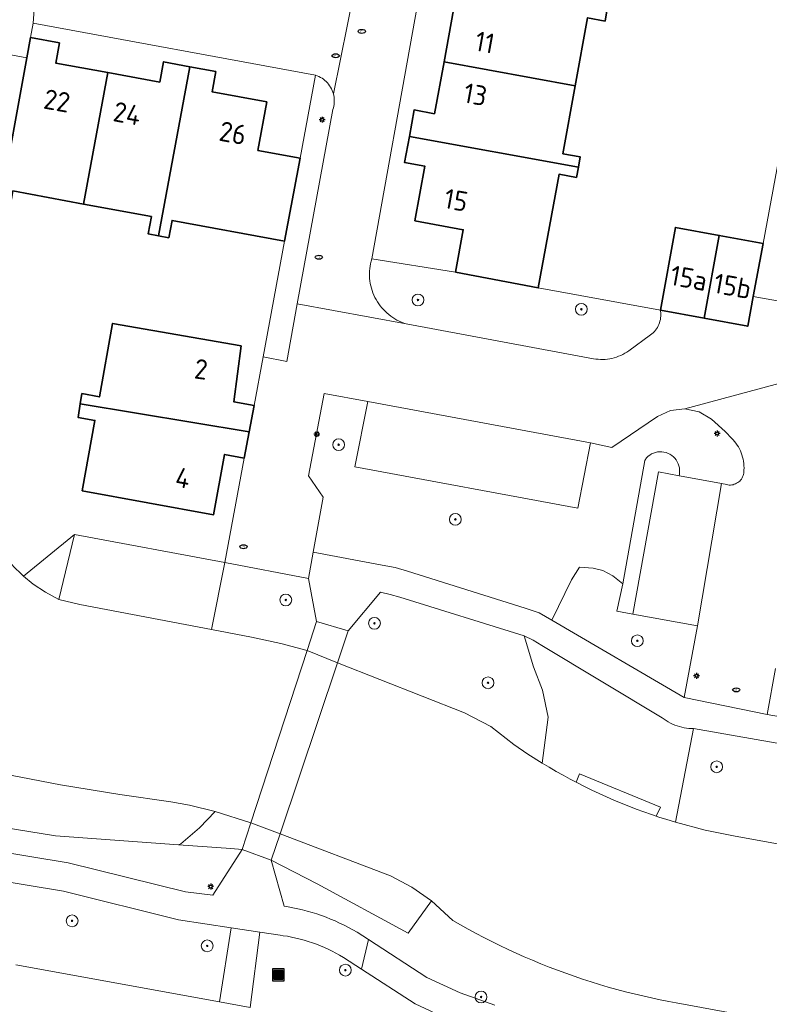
# Model space of a CAD drawing. Header units: metres. Extents: x 152610 to 160096, y 456114 to 462495.
# Tile 472 of 656: x 158021 to 158072, y 460118 to 460185. Entities that reach past the tile are written whole.
import ezdxf
from ezdxf.enums import TextEntityAlignment as Align

# ---------------------------------------------------------------- set-up
doc = ezdxf.new("R2010")
doc.units = ezdxf.units.M
doc.header["$LTSCALE"] = 0.5
doc.layers.get('0').update_dxf_attribs({"linetype": 'CONTINUOUS'})
for name, color, linetype, lineweight in [('B-PV-GK-BESCHOEIING-G', 251, 'GK-BESCHOEIING-SO', 18), ('B-PV-GR-BEPLANTING_CULTUUR_BODEMBEDEKKER-GV', 251, 'CONTINUOUS', 18), ('B-PV-GR-BEPLANTING_CULTUUR_BOSPLANTSOEN-GV', 251, 'CONTINUOUS', 18), ('B-PV-GR-BEPLANTING_CULTUUR_HEESTERS-GV', 251, 'CONTINUOUS', 18), ('B-PV-GR-BEPLANTING_CULTUUR_ROOS-GV', 251, 'CONTINUOUS', 18), ('B-PV-GR-BOOM-S', 251, 'CONTINUOUS', 25), ('B-PV-GW-TALUD_KRUIN-G', 251, 'CONTINUOUS', 18), ('B-PV-IE-MEUBILAIR-S', 251, 'CONTINUOUS', 25), ('B-PV-IE-MEUBILAIR_WEGMEUBILAIR_AFVALBAK-S', 251, 'CONTINUOUS', 25), ('B-PV-KW-KUNSTWERK_DEK-GV', 251, 'CONTINUOUS', 18), ('B-PV-OG-BEBOUWING-GV', 6, 'CONTINUOUS', 35), ('B-PV-OG-BEBOUWING-T18', 1, 'CONTINUOUS', 18), ('B-PV-OG-TERREIN_BEGROEID-GV', 251, 'CONTINUOUS', 18), ('B-PV-OG-WATER_SLOOT-GV', 251, 'CONTINUOUS', 18), ('B-PV-VH-GESLOTENVERHARDING_ASFALT-GV', 251, 'CONTINUOUS', 18), ('B-PV-VH-OPENVERHARDING_BETONSTRAATSTEEN-GV', 251, 'CONTINUOUS', 18), ('B-PV-VH-OPENVERHARDING_TEGEL-GV', 251, 'CONTINUOUS', 18)]:
    doc.layers.add(name, color=color, linetype=linetype, lineweight=lineweight)
doc.styles.add('NLCS-ISO', font='NLCS-ISO.ttf')
doc.styles.add('NLCS-ISO-M750-T18', font='NLCS-ISO.ttf', dxfattribs={"height": 1.35})
doc.linetypes.add('GK-BESCHOEIING-SO', pattern='A,18,-3,[1,NLCS.SHX,S=0.6,R=0,X=0,Y=0],-3', length=24)

# ---------------------------------------------------------------- blocks, each defined once
blk = doc.blocks.new('SIE-WEG_AFVALBAK-SO')
h = blk.add_hatch(color=256)
h.dxf.hatch_style = 1
h.paths.add_polyline_path([(-1.5, -1.5), (1.5, -1.5), (1.5, 1.5), (-1.5, 1.5)])
for points in [[(-2, -2), (2, -2), (2, 2), (-2, 2)], [(-1.5, -1.5), (1.5, -1.5), (1.5, 1.5), (-1.5, 1.5)]]:
    blk.add_lwpolyline(points, close=True)
blk = doc.blocks.new('SIE-MEUBILAIR_PAAL_LICHTMAST-SO')
for points in [[(-0.62, 0), (-1, 0)], [(-0.71, 0.71), (-0.44, 0.44)], [(0, 1), (0, 0.62)], [(0.44, 0.44), (0.71, 0.71)], [(1, 0), (0.62, 0)], [(-0.71, -0.71), (-0.44, -0.44)], [(0, -0.62), (0, -1)], [(0.44, -0.44), (0.71, -0.71)]]:
    blk.add_lwpolyline(points)
blk.add_circle((0, 0), 0.5)
blk = doc.blocks.new('SIE-MEUBILAIR_PUT_RIOOLPUT-SO')
blk.add_ellipse((0, 0), major_axis=(1.25, 0), ratio=0.54)
at = {"style": 'NLCS-ISO'}
blk.add_text('ri', height=0.75, dxfattribs=at).set_placement((-0.04, 0.07), align=Align.MIDDLE_CENTER)
blk = doc.blocks.new('SGR-BOOM_GBKN-SO')
at = {"linetype": 'ByBlock', "lineweight": 18}
h = blk.add_hatch(color=0, dxfattribs=at)
h.dxf.hatch_style = 1
edge = h.paths.add_edge_path()
edge.add_arc((0, 0), 0.25, 0, 360)
at = {"color": 0, "linetype": 'ByBlock', "lineweight": 18}
for radius in [2, 0.25]:
    blk.add_circle((0, 0), radius, dxfattribs=at)
at = {"color": 0, "linetype": 'ByBlock', "lineweight": 18, "style": 'NLCS-ISO'}
blk.add_attdef('SOORT', (2.5, 0), '', height=1.5, dxfattribs=at)

msp = doc.modelspace()

# ---------------------------------------------------------------- linework, layer by layer
at = {"layer": 'B-PV-GK-BESCHOEIING-G', "flags": 128}
for points in [[(157956.31, 460143.47), (157960.612, 460148.338), (157963.615, 460152.036), (157963.502, 460153), (157963.457, 460153.969), (157963.456, 460154.106), (157963.46, 460154.437), (157963.472, 460154.768), (157963.492, 460155.098), (157963.52, 460155.428), (157963.556, 460155.757), (157963.599, 460156.085), (157963.651, 460156.412), (157963.711, 460156.737), (157963.778, 460157.061), (157963.853, 460157.383), (157963.936, 460157.704), (157964.027, 460158.022), (157964.125, 460158.338), (157964.231, 460158.651), (157964.345, 460158.962), (157964.466, 460159.27), (157964.594, 460159.575), (157964.73, 460159.877), (157964.873, 460160.175), (157965.023, 460160.47), (157965.181, 460160.761), (157965.345, 460161.049), (157965.516, 460161.332), (157966.601, 460162.841), (157967.881, 460164.189), (157968.015, 460164.317), (157968.194, 460164.48), (157968.379, 460164.636), (157968.569, 460164.786), (157968.764, 460164.93), (157968.964, 460165.067), (157969.168, 460165.198), (157969.376, 460165.322), (157969.588, 460165.439), (157969.804, 460165.549), (157970.023, 460165.651), (157970.246, 460165.747), (157970.471, 460165.835), (157970.7, 460165.915), (157970.931, 460165.988), (157971.164, 460166.053), (157971.399, 460166.111), (157971.636, 460166.16), (157971.875, 460166.202), (157972.115, 460166.236), (157972.355, 460166.262), (157972.597, 460166.28), (157972.839, 460166.29), (158000, 460161.02), (158010.458, 460158.985), (158010.701, 460158.89), (158010.957, 460158.781), (158011.211, 460158.665), (158011.46, 460158.541), (158011.707, 460158.411), (158011.949, 460158.273), (158012.188, 460158.129), (158012.422, 460157.978), (158012.651, 460157.82), (158012.877, 460157.655), (158013.097, 460157.485), (158013.312, 460157.308), (158013.522, 460157.124), (158013.727, 460156.935), (158013.926, 460156.74), (158014.12, 460156.54), (158014.308, 460156.334), (158014.489, 460156.122), (158014.665, 460155.906), (158016.27, 460154.004), (158016.482, 460153.609), (158016.7, 460153.218), (158016.926, 460152.831), (158017.158, 460152.447), (158017.398, 460152.069), (158017.644, 460151.694), (158017.896, 460151.324), (158018.155, 460150.958), (158018.421, 460150.597), (158018.693, 460150.241), (158018.971, 460149.89), (158019.256, 460149.544), (158019.547, 460149.203), (158019.844, 460148.867), (158020.146, 460148.537), (158020.455, 460148.212), (158020.769, 460147.892), (158021.089, 460147.579), (158021.33, 460147.35), (158021.991, 460146.802), (158022.821, 460146.259), (158023.738, 460145.778), (158025.153, 460145.427), (158034.103, 460143.735), (158036.824, 460143.22), (158038.815, 460142.774), (158040.593, 460142.296), (158042.652, 460141.465), (158051.293, 460138.066), (158053.071, 460137.144), (158054.655, 460135.92), (158055.607, 460135.273), (158056.578, 460134.655), (158057.047, 460134.372), (158057.519, 460134.096), (158057.996, 460133.826), (158058.477, 460133.564), (158058.961, 460133.309), (158059.449, 460133.061), (158059.941, 460132.82), (158060.436, 460132.586), (158060.935, 460132.359), (158061.436, 460132.14), (158061.941, 460131.928), (158062.449, 460131.724), (158062.96, 460131.527), (158063.474, 460131.337), (158063.99, 460131.155), (158064.509, 460130.981), (158065.031, 460130.814), (158065.555, 460130.655), (158065.622, 460130.635), (158067.638, 460130.104), (158069.681, 460129.686), (158089.666, 460126.076), (158111.213, 460122.626), (158119.086, 460121.465), (158122.324, 460121.402), (158124.574, 460120.987), (158125.431, 460120.67), (158126.178, 460120.556), (158126.847, 460120.581), (158127.515, 460120.613), (158128.184, 460120.653), (158128.851, 460120.702), (158129.518, 460120.758), (158130.185, 460120.823), (158130.85, 460120.895), (158131.515, 460120.975), (158132.178, 460121.064), (158132.841, 460121.16), (158133.502, 460121.264), (158134.162, 460121.376), (158134.821, 460121.496), (158135.478, 460121.624), (158136.134, 460121.759), (158136.787, 460121.902), (158137.44, 460122.054), (158138.09, 460122.213), (158138.738, 460122.379), (158139.385, 460122.554), (158140.029, 460122.736), (158140.671, 460122.926), (158141.31, 460123.123), (158141.948, 460123.329), (158142.582, 460123.541), (158142.785, 460123.611), (158142.787, 460123.612), (158143.391, 460123.853), (158143.998, 460124.086), (158144.607, 460124.312), (158145.22, 460124.53), (158145.835, 460124.741), (158146.452, 460124.944), (158147.072, 460125.14), (158147.695, 460125.328), (158148.319, 460125.508), (158148.946, 460125.681), (158149.575, 460125.846), (158150.206, 460126.003), (158150.838, 460126.152), (158151.473, 460126.294), (158152.109, 460126.428), (158152.747, 460126.554), (158153.386, 460126.672), (158154.027, 460126.782), (158154.669, 460126.884), (158155.312, 460126.978), (158155.957, 460127.065), (158156.602, 460127.143), (158157.249, 460127.214), (158157.896, 460127.277), (158158.544, 460127.331), (158159.192, 460127.378), (158159.841, 460127.417), (158160.49, 460127.447), (158161.14, 460127.47), (158161.79, 460127.485), (158162.44, 460127.491), (158163.09, 460127.49), (158163.74, 460127.481), (158164.39, 460127.464), (158165.04, 460127.438), (158165.689, 460127.405), (158166.338, 460127.364), (158166.986, 460127.315), (158167.634, 460127.257), (158168.281, 460127.192), (158168.927, 460127.119), (158169.572, 460127.038), (158170.216, 460126.949), (158177.351, 460126.15), (158183.588, 460124.987), (158188.459, 460124.2), (158191.826, 460123.826), (158192.073, 460123.829), (158192.32, 460123.841), (158192.566, 460123.86), (158192.811, 460123.887), (158193.056, 460123.923), (158193.299, 460123.966), (158193.54, 460124.017), (158193.78, 460124.075), (158194.018, 460124.142), (158194.253, 460124.216), (158194.486, 460124.298), (158194.717, 460124.387), (158194.944, 460124.484), (158195.168, 460124.588), (158195.388, 460124.699), (158195.605, 460124.817), (158195.818, 460124.942), (158196.026, 460125.075), (158196.231, 460125.213), (158196.43, 460125.359), (158196.625, 460125.51), (158196.815, 460125.668), (158197, 460125.832), (158197.179, 460126.002), (158197.352, 460126.178), (158197.52, 460126.359), (158197.682, 460126.545), (158197.838, 460126.737), (158197.987, 460126.933), (158198.13, 460127.135), (158198.267, 460127.341), (158198.397, 460127.551), (158198.519, 460127.765), (158198.635, 460127.983), (158198.744, 460128.205), (158198.845, 460128.43), (158198.939, 460128.658), (158199.026, 460128.889), (158199.105, 460129.123), (158199.177, 460129.36), (158199.24, 460129.598), (158199.296, 460129.839), (158199.341, 460130.061), (158200.723, 460144.002), (158204.198, 460156.562), (158204.33, 460157.332), (158204.453, 460158.103), (158204.569, 460158.875), (158204.677, 460159.648), (158204.777, 460160.423), (158204.87, 460161.198), (158204.954, 460161.974), (158205.03, 460162.752), (158205.098, 460163.529), (158205.158, 460164.308), (158205.211, 460165.087), (158205.255, 460165.867), (158205.291, 460166.647), (158205.32, 460167.427), (158205.34, 460168.208), (158205.352, 460168.989), (158205.357, 460169.769), (158205.353, 460170.55), (158205.348, 460170.943), (158205.284, 460171.173), (158205.138, 460171.715), (158204.999, 460172.259), (158204.869, 460172.806), (158204.746, 460173.354), (158204.631, 460173.903), (158204.524, 460174.455), (158204.425, 460175.008), (158204.334, 460175.562), (158204.251, 460176.117), (158204.175, 460176.674), (158204.108, 460177.231), (158204.048, 460177.79), (158203.996, 460178.349), (158203.953, 460178.909), (158203.917, 460179.469), (158203.889, 460180.03), (158203.87, 460180.591), (158203.858, 460181.153), (158203.854, 460181.714), (158203.859, 460182.276), (158203.871, 460182.837), (158203.891, 460183.399), (158203.92, 460183.96), (158203.956, 460184.52), (158204.833, 460193.519), (158205.308, 460195.076), (158205.948, 460196.572), (158206.187, 460197.007), (158206.419, 460197.446), (158206.644, 460197.889), (158206.862, 460198.335), (158207.072, 460198.784), (158207.276, 460199.237), (158207.472, 460199.694), (158207.66, 460200.153), (158207.841, 460200.615), (158208.015, 460201.08), (158208.181, 460201.548), (158208.34, 460202.019), (158208.491, 460202.492), (158208.634, 460202.967), (158208.77, 460203.445), (158208.898, 460203.924), (158209.018, 460204.406), (158209.13, 460204.89), (158209.141, 460204.937), (158209.578, 460206.934), (158209.985, 460210.032), (158210.268, 460212.187), (158211.588, 460221.44), (158212.134, 460226.582), (158212.272, 460227.871), (158212.809, 460232.887), (158213.013, 460234.635), (158213.464, 460238.504), (158213.893, 460242.72), (158214.056, 460245.821), (158213.994, 460248.509), (158213.96, 460249.97), (158213.838, 460250.184), (158213.838, 460250.189), (158213.802, 460250.741), (158213.774, 460251.294), (158213.754, 460251.846), (158213.742, 460252.399), (158213.738, 460252.953), (158213.742, 460253.506), (158213.755, 460254.059), (158213.775, 460254.612), (158213.803, 460255.164), (158213.839, 460255.716), (158213.883, 460256.267), (158213.935, 460256.818), (158213.995, 460257.368), (158214.063, 460257.917), (158214.139, 460258.465), (158214.223, 460259.012), (158214.314, 460259.557), (158214.414, 460260.101), (158214.521, 460260.644), (158214.637, 460261.185), (158214.76, 460261.724), (158214.891, 460262.262), (158215.029, 460262.797), (158215.176, 460263.331), (158215.33, 460263.862), (158215.491, 460264.391), (158215.661, 460264.918), (158215.838, 460265.442), (158216.022, 460265.963), (158216.214, 460266.482), (158216.414, 460266.998), (158216.621, 460267.511), (158216.835, 460268.021), (158217.202, 460268.849), (158217.588, 460269.669), (158217.817, 460270.214), (158218.039, 460270.763), (158218.253, 460271.314), (158218.46, 460271.868), (158218.659, 460272.425), (158218.851, 460272.984), (158219.035, 460273.546), (158219.211, 460274.111), (158219.38, 460274.678), (158219.541, 460275.247), (158219.695, 460275.818), (158219.84, 460276.391), (158219.978, 460276.966), (158220.109, 460277.543), (158220.231, 460278.122), (158220.345, 460278.702), (158220.452, 460279.284), (158220.485, 460279.473), (158221.435, 460285.568), (158224.841, 460307.419), (158225.194, 460309.681), (158225.279, 460310.693), (158225.325, 460311.707), (158225.276, 460320.664), (158225.41, 460322.897), (158225.661, 460325.812), (158225.968, 460327.415), (158226.674, 460329.095), (158227.424, 460330.391), (158227.535, 460330.484), (158227.762, 460330.664), (158227.993, 460330.838), (158228.23, 460331.006), (158228.471, 460331.167), (158228.716, 460331.321), (158228.966, 460331.469), (158229.219, 460331.609), (158229.224, 460331.61), (158229.445, 460331.655), (158229.668, 460331.691), (158229.892, 460331.72), (158230.117, 460331.741), (158230.343, 460331.754), (158230.569, 460331.759), (158230.794, 460331.756), (158231.02, 460331.745), (158231.245, 460331.726), (158231.47, 460331.699), (158231.693, 460331.664), (158231.915, 460331.621), (158232.135, 460331.57), (158232.353, 460331.512), (158232.466, 460331.478), (158232.681, 460331.408), (158232.893, 460331.33), (158233.102, 460331.245), (158233.307, 460331.153), (158233.51, 460331.053), (158233.709, 460330.946), (158233.903, 460330.832), (158234.094, 460330.711), (158234.28, 460330.584), (158234.462, 460330.45), (158234.639, 460330.31), (158234.81, 460330.163), (158234.977, 460330.011), (158235.138, 460329.853), (158235.293, 460329.689), (158235.442, 460329.519), (158235.585, 460329.345), (158235.722, 460329.166), (158235.853, 460328.982), (158235.977, 460328.793), (158236.094, 460328.6), (158236.204, 460328.403), (158236.214, 460328.364), (158236.286, 460328.061), (158236.35, 460327.757), (158236.406, 460327.452), (158236.454, 460327.145), (158236.494, 460326.837), (158236.527, 460326.528), (158236.551, 460326.218), (158236.568, 460325.908), (158236.576, 460325.597), (158236.576, 460325.286), (158236.569, 460324.976), (158236.553, 460324.665), (158236.53, 460324.356), (158236.498, 460324.046), (158236.459, 460323.738), (158236.411, 460323.431), (158236.356, 460323.125), (158236.293, 460322.821), (158236.222, 460322.519), (158236.143, 460322.218), (158236.057, 460321.92), (158235.963, 460321.624), (158235.861, 460321.33), (158228.097, 460281.858), (158227.972, 460281.121), (158227.839, 460280.382), (158227.698, 460279.644), (158227.549, 460278.907), (158227.392, 460278.172), (158227.227, 460277.439), (158227.055, 460276.707), (158226.875, 460275.978), (158226.687, 460275.25), (158226.491, 460274.525), (158226.287, 460273.801), (158226.076, 460273.08), (158225.857, 460272.361), (158225.631, 460271.644), (158225.397, 460270.93), (158225.155, 460270.219), (158224.906, 460269.51), (158224.649, 460268.804), (158224.385, 460268.1), (158224.125, 460267.639), (158223.872, 460267.175), (158223.625, 460266.706), (158223.386, 460266.234), (158223.154, 460265.759), (158222.93, 460265.28), (158222.712, 460264.797), (158222.502, 460264.312), (158222.299, 460263.823), (158222.104, 460263.331), (158221.916, 460262.837), (158221.736, 460262.339), (158221.563, 460261.839), (158221.398, 460261.336), (158221.24, 460260.831), (158221.202, 460260.705), (158221.074, 460260.271), (158220.954, 460259.835), (158220.842, 460259.397), (158220.738, 460258.957), (158220.641, 460258.516), (158220.552, 460258.072), (158220.471, 460257.627), (158220.398, 460257.181), (158220.333, 460256.734), (158220.276, 460256.285), (158220.226, 460255.836), (158220.185, 460255.386), (158220.152, 460254.935), (158220.126, 460254.483), (158220.109, 460254.031), (158220.099, 460253.579), (158220.098, 460253.127), (158220.105, 460252.675), (158220.119, 460252.223), (158220.142, 460251.771), (158220.172, 460251.32), (158220.211, 460250.87), (158220.257, 460250.42), (158220.312, 460249.971), (158220.312, 460249.97)], [(157961.52, 460139.21), (157965.028, 460142.561), (157968.291, 460145.805), (157971.763, 460143.315), (157986.853, 460140.352), (157999.997, 460137.771), (158000, 460137.77), (158011.756, 460135.501), (158023.839, 460133.168), (158027.883, 460132.513), (158031.337, 460132.028), (158032.602, 460131.801), (158034.343, 460131.365), (158036.781, 460130.595), (158038.761, 460129.859), (158046.256, 460126.997), (158047.725, 460126.234), (158049.046, 460125.307), (158050.491, 460123.972), (158051.016, 460123.669), (158051.546, 460123.373), (158052.079, 460123.083), (158052.616, 460122.801), (158053.157, 460122.526), (158053.701, 460122.258), (158054.249, 460121.998), (158054.8, 460121.744), (158055.354, 460121.498), (158055.912, 460121.259), (158056.473, 460121.028), (158057.036, 460120.804), (158057.603, 460120.587), (158058.172, 460120.378), (158058.745, 460120.176), (158059.319, 460119.982), (158059.897, 460119.796), (158060.476, 460119.617), (158061.058, 460119.446), (158061.642, 460119.283), (158062.229, 460119.127), (158062.817, 460118.979), (158063.407, 460118.839), (158063.999, 460118.706), (158064.593, 460118.582), (158065.188, 460118.465), (158065.668, 460118.377), (158113.224, 460109.618), (158115.239, 460109.322), (158116.903, 460109.198), (158118.53, 460108.973), (158119.994, 460108.82), (158121.052, 460108.772), (158122.11, 460108.739), (158124.06, 460108.72), (158126.009, 460108.754), (158131.302, 460108.862), (158135.257, 460109.74), (158145.189, 460111.709), (158145.898, 460111.963), (158146.612, 460112.203), (158147.33, 460112.427), (158148.054, 460112.635), (158148.782, 460112.829), (158149.513, 460113.007), (158150.248, 460113.169), (158150.987, 460113.315), (158151.728, 460113.446), (158152.473, 460113.561), (158153.219, 460113.66), (158153.967, 460113.744), (158154.717, 460113.811), (158155.468, 460113.863), (158156.22, 460113.898), (158156.973, 460113.918), (158157.726, 460113.921), (158158.479, 460113.909), (158159.231, 460113.88), (158159.983, 460113.836), (158160.733, 460113.775), (158161.482, 460113.699), (158162.23, 460113.607), (158162.975, 460113.499), (158163.718, 460113.375), (158164.284, 460113.269), (158164.849, 460113.068), (158165.419, 460112.883), (158165.994, 460112.712), (158166.573, 460112.557), (158167.156, 460112.418), (158167.743, 460112.294), (158168.333, 460112.186), (158168.925, 460112.094), (158169.52, 460112.017), (158170.117, 460111.956), (158170.715, 460111.912), (158171.314, 460111.883), (158171.913, 460111.87), (158172.513, 460111.873), (158173.112, 460111.893), (158173.711, 460111.928), (158174.308, 460111.979), (158174.904, 460112.046), (158175.498, 460112.129), (158176.089, 460112.228), (158176.678, 460112.343), (158177.263, 460112.473), (158177.541, 460112.54), (158178.022, 460112.608), (158178.506, 460112.66), (158178.99, 460112.696), (158179.476, 460112.716), (158179.962, 460112.72), (158180.448, 460112.708), (158180.934, 460112.68), (158181.418, 460112.636), (158181.901, 460112.577), (158182.381, 460112.501), (158182.858, 460112.41), (158183.333, 460112.303), (158183.803, 460112.18), (158184.269, 460112.042), (158184.731, 460111.889), (158185.187, 460111.72), (158185.637, 460111.537), (158186.081, 460111.339), (158186.519, 460111.126), (158186.554, 460111.109), (158187.92, 460109.757), (158188.041, 460109.546), (158188.176, 460109.345), (158188.323, 460109.152), (158188.483, 460108.97), (158188.654, 460108.798), (158188.836, 460108.639), (158189.029, 460108.491), (158189.231, 460108.357), (158189.441, 460108.236), (158189.658, 460108.129), (158189.883, 460108.037), (158190.113, 460107.96), (158190.347, 460107.898), (158190.585, 460107.852), (158190.826, 460107.822), (158191.062, 460107.808), (158191.481, 460108.015), (158191.906, 460108.208), (158192.338, 460108.386), (158192.775, 460108.55), (158193.218, 460108.698), (158193.666, 460108.831), (158194.118, 460108.949), (158194.574, 460109.051), (158195.033, 460109.138), (158195.494, 460109.208), (158195.958, 460109.263), (158196.424, 460109.302), (158196.89, 460109.325), (158197.357, 460109.332), (158197.778, 460109.325), (158214.282, 460105.987), (158219.453, 460104.491), (158221.746, 460103.693), (158224.03, 460102.649), (158224.579, 460102.405), (158225.296, 460102.079), (158226.01, 460101.746), (158226.72, 460101.405), (158227.427, 460101.057), (158228.13, 460100.702), (158228.829, 460100.34), (158229.525, 460099.971), (158230.217, 460099.595), (158230.905, 460099.212), (158231.589, 460098.822), (158232.269, 460098.425), (158232.945, 460098.021), (158233.617, 460097.61), (158234.284, 460097.192), (158234.948, 460096.768), (158235.607, 460096.337), (158236.262, 460095.899), (158236.912, 460095.455), (158237.557, 460095.004), (158238.198, 460094.546), (158238.835, 460094.082), (158239.466, 460093.612), (158240.093, 460093.135), (158240.715, 460092.652), (158241.25, 460092.32), (158241.789, 460091.994), (158242.332, 460091.675), (158242.879, 460091.364), (158243.429, 460091.059), (158243.984, 460090.761), (158244.543, 460090.471), (158245.105, 460090.187), (158245.67, 460089.911), (158246.24, 460089.641), (158246.812, 460089.38), (158247.388, 460089.125), (158247.967, 460088.878), (158248.549, 460088.638), (158249.134, 460088.405), (158249.722, 460088.18), (158250.313, 460087.963), (158250.906, 460087.753), (158251.502, 460087.55), (158252.101, 460087.355), (158252.702, 460087.168), (158253.306, 460086.989), (158253.911, 460086.817), (158254.519, 460086.652), (158255.129, 460086.496), (158255.741, 460086.347), (158256.354, 460086.206), (158256.969, 460086.073), (158257.586, 460085.948), (158258.205, 460085.831), (158258.825, 460085.721), (158259.446, 460085.619), (158260.069, 460085.525), (158260.693, 460085.44), (158261.317, 460085.362), (158261.943, 460085.292), (158262.345, 460085.251), (158327.863, 460073.183), (158328.245, 460073.14), (158328.628, 460073.105), (158329.012, 460073.078), (158329.396, 460073.059), (158329.781, 460073.048), (158330.166, 460073.045), (158330.55, 460073.05), (158330.935, 460073.062), (158331.319, 460073.083), (158331.703, 460073.112), (158332.086, 460073.149), (158332.468, 460073.194), (158332.849, 460073.247), (158333.229, 460073.307), (158333.607, 460073.376), (158333.984, 460073.452), (158334.36, 460073.537), (158334.733, 460073.629), (158334.951, 460073.686), (158337.163, 460074.18), (158339.409, 460074.484), (158341.121, 460074.548), (158346.459, 460074.384), (158348.732, 460074.119), (158398.305, 460065.621)]]:
    msp.add_lwpolyline(points, dxfattribs=at)
at = {"layer": 'B-PV-GR-BEPLANTING_CULTUUR_BODEMBEDEKKER-GV', "flags": 128}
msp.add_lwpolyline([(158041.177, 460181.378), (158041.17, 460181.38), (158040.126, 460175.748), (158039.067, 460170.112), (158037.606, 460162.25), (158039.21, 460161.94), (158039.927, 460165.847), (158042.35, 460179.045), (158042.385, 460179.161), (158042.412, 460179.279), (158042.432, 460179.398), (158042.443, 460179.519), (158042.447, 460179.64), (158042.442, 460179.761), (158042.43, 460179.881), (158042.41, 460180.001), (158042.382, 460180.119), (158042.346, 460180.234), (158042.302, 460180.347), (158042.251, 460180.457), (158042.194, 460180.563), (158042.129, 460180.666), (158042.057, 460180.763), (158041.979, 460180.856), (158041.896, 460180.944), (158041.806, 460181.025), (158041.712, 460181.101), (158041.613, 460181.17), (158041.509, 460181.233), (158041.402, 460181.289), (158041.291, 460181.337)], close=True, dxfattribs=at)
at = {"layer": 'B-PV-GR-BEPLANTING_CULTUUR_BOSPLANTSOEN-GV', "flags": 128}
for points in [[(158023.738, 460145.778), (158024.8, 460150.19), (158021.33, 460147.35), (158021.991, 460146.802), (158022.821, 460146.259)], [(158035.01, 460148.29), (158024.8, 460150.19), (158023.738, 460145.778), (158025.153, 460145.427), (158034.103, 460143.735)], [(158040.69, 460147.19), (158035.01, 460148.29), (158034.103, 460143.735), (158036.824, 460143.22), (158038.815, 460142.774), (158040.593, 460142.296), (158042.652, 460141.465), (158043.384, 460143.647), (158041.241, 460144.28)], [(158060.038, 460147.899), (158059.101, 460147.961), (158058.572, 460147.111), (158057.226, 460144.362), (158066.23, 460139.12), (158067.12, 460143.97), (158062.73, 460144.78), (158061.642, 460144.981), (158062.042, 460146.834), (158061.383, 460147.371), (158060.694, 460147.743)], [(158046.245, 460146.114), (158045.58, 460146.258), (158043.384, 460143.647), (158042.652, 460141.465), (158051.293, 460138.066), (158053.071, 460137.144), (158054.655, 460135.92), (158055.607, 460135.273), (158056.578, 460134.655), (158056.968, 460137.773), (158056.595, 460139.61), (158055.97, 460141.187), (158055.353, 460143.3), (158046.9, 460145.93)], [(158089.561, 460133.018), (158066.854, 460137.004), (158065.622, 460130.635), (158067.638, 460130.104), (158069.681, 460129.686), (158089.666, 460126.076), (158090.475, 460132.75), (158090.029, 460132.922)], [(158023.839, 460133.168), (158011.756, 460135.501), (158011.685, 460134.133), (158012.328, 460132.597), (158013.572, 460131.328), (158023.504, 460129.717), (158031.852, 460129.104), (158032.023, 460129.165), (158033.284, 460130.25), (158034.343, 460131.365), (158032.602, 460131.801), (158031.337, 460132.028), (158027.883, 460132.513)], [(158064.604, 460131.664), (158059.113, 460133.931), (158058.876, 460133.353), (158058.961, 460133.309), (158059.449, 460133.061), (158059.941, 460132.82), (158060.436, 460132.586), (158060.935, 460132.359), (158061.436, 460132.14), (158061.941, 460131.928), (158062.449, 460131.724), (158062.96, 460131.527), (158063.474, 460131.337), (158063.99, 460131.155), (158064.323, 460131.043)], [(158036.781, 460130.595), (158034.343, 460131.365), (158033.284, 460130.25), (158032.023, 460129.165), (158031.852, 460129.104), (158035.405, 460128.844), (158036.19, 460128.78), (158038.16, 460128.07), (158038.761, 460129.859)], [(158046.256, 460126.997), (158038.761, 460129.859), (158038.16, 460128.07), (158041.282, 460126.451), (158047.464, 460123.111), (158049.046, 460125.307), (158047.725, 460126.234)]]:
    msp.add_lwpolyline(points, close=True, dxfattribs=at)
at = {"layer": 'B-PV-GR-BEPLANTING_CULTUUR_HEESTERS-GV', "flags": 128}
msp.add_lwpolyline([(158064.704, 460155.799), (158064.559, 460155.802), (158064.415, 460155.788), (158064.274, 460155.759), (158064.136, 460155.715), (158064.005, 460155.656), (158063.88, 460155.582), (158063.765, 460155.495), (158063.659, 460155.396), (158063.545, 460155.21), (158062.042, 460146.834), (158061.642, 460144.981), (158062.73, 460144.78), (158064.47, 460154.44), (158065.871, 460154.177), (158065.894, 460154.283), (158065.91, 460154.426), (158065.91, 460154.571), (158065.894, 460154.714), (158065.862, 460154.855), (158065.814, 460154.992), (158065.752, 460155.122), (158065.676, 460155.245), (158065.587, 460155.359), (158065.486, 460155.462), (158065.374, 460155.553), (158065.252, 460155.631), (158065.123, 460155.696), (158064.987, 460155.746), (158064.847, 460155.78)], close=True, dxfattribs=at)
at = {"layer": 'B-PV-GR-BEPLANTING_CULTUUR_ROOS-GV', "flags": 128}
msp.add_lwpolyline([(158050.67, 460168.01), (158044.991, 460168.903), (158044.945, 460168.741), (158044.907, 460168.578), (158044.878, 460168.413), (158044.855, 460168.246), (158044.841, 460168.079), (158044.835, 460167.911), (158044.837, 460167.743), (158044.847, 460167.576), (158044.864, 460167.409), (158044.89, 460167.243), (158044.924, 460167.078), (158044.965, 460166.915), (158045.014, 460166.755), (158045.071, 460166.597), (158045.135, 460166.442), (158045.206, 460166.29), (158045.285, 460166.141), (158045.37, 460165.997), (158045.463, 460165.856), (158045.562, 460165.721), (158045.667, 460165.59), (158045.778, 460165.464), (158045.896, 460165.344), (158046.019, 460165.23), (158046.147, 460165.121), (158046.28, 460165.019), (158046.418, 460164.923), (158046.56, 460164.834), (158046.706, 460164.752), (158046.856, 460164.676), (158047.01, 460164.609), (158047.167, 460164.548), (158047.319, 460164.497), (158060.059, 460162.126), (158060.215, 460162.101), (158060.372, 460162.084), (158060.529, 460162.075), (158060.687, 460162.074), (158060.845, 460162.081), (158061.002, 460162.095), (158061.158, 460162.118), (158061.313, 460162.149), (158061.466, 460162.187), (158061.617, 460162.234), (158061.765, 460162.287), (158061.91, 460162.349), (158062.052, 460162.417), (158062.191, 460162.493), (158062.325, 460162.575), (158062.456, 460162.665), (158063.934, 460163.742), (158064.025, 460163.812), (158064.112, 460163.889), (158064.193, 460163.971), (158064.268, 460164.059), (158064.336, 460164.152), (158064.398, 460164.249), (158064.454, 460164.35), (158064.502, 460164.455), (158064.542, 460164.563), (158064.576, 460164.674), (158064.601, 460164.786), (158064.618, 460164.9), (158064.628, 460165.015), (158064.63, 460165.131), (158064.623, 460165.246), (158064.609, 460165.36), (158064.6, 460165.41), (158056.308, 460166.931), (158050.687, 460168.007)], close=True, dxfattribs=at)
at = {"layer": 'B-PV-GW-TALUD_KRUIN-G', "flags": 128}
for points in [[(158013.572, 460131.328), (158023.504, 460129.717), (158031.852, 460129.104)], [(158031.852, 460129.104), (158035.405, 460128.844), (158036.19, 460128.78), (158038.16, 460128.07)], [(158038.16, 460128.07), (158041.282, 460126.451), (158047.464, 460123.111)]]:
    msp.add_lwpolyline(points, dxfattribs=at)
at = {"layer": 'B-PV-KW-KUNSTWERK_DEK-GV', "flags": 128}
msp.add_lwpolyline([(158043.384, 460143.647), (158041.241, 460144.28), (158040.593, 460142.296), (158036.781, 460130.595), (158036.19, 460128.78), (158038.16, 460128.07), (158038.761, 460129.859), (158042.652, 460141.465)], close=True, dxfattribs=at)
at = {"layer": 'B-PV-OG-BEBOUWING-GV', "flags": 128}
for points in [[(158060.97, 460185.76), (158049.49, 460187.86), (158049.17, 460186.08), (158050.54, 460185.83), (158049.9, 460182.289), (158058.82, 460180.66), (158059.66, 460185.28), (158060.84, 460185.06)], [(158023.78, 460183.59), (158021.81, 460183.94), (158021.554, 460182.553), (158019.69, 460172.47), (158020.39, 460172.34), (158020.61, 460173.52), (158025.41, 460172.63), (158027.05, 460181.56), (158023.52, 460182.21)], [(158032.619, 460181.96), (158030.84, 460182.29), (158030.59, 460180.91), (158027.05, 460181.56), (158025.41, 460172.63), (158030.02, 460171.78), (158029.8, 460170.6), (158030.5, 460170.47)], [(158034.4, 460181.63), (158032.619, 460181.96), (158030.5, 460170.47), (158031.2, 460170.34), (158031.42, 460171.52), (158039.067, 460170.112), (158040.126, 460175.748), (158037.26, 460176.27), (158037.86, 460179.57), (158034.15, 460180.25)], [(158058.82, 460180.66), (158049.9, 460182.289), (158049.25, 460178.76), (158047.87, 460179.02), (158047.55, 460177.229), (158059.03, 460175.139), (158059.16, 460175.83), (158057.98, 460176.05)], [(158059.03, 460175.139), (158047.55, 460177.229), (158047.22, 460175.45), (158048.6, 460175.2), (158047.922, 460171.49), (158051.21, 460170.88), (158050.687, 460168.007), (158056.308, 460166.931), (158057.72, 460174.65), (158058.9, 460174.44)], [(158068.6, 460170.5), (158065.63, 460171.04), (158064.6, 460165.41), (158067.58, 460164.868)], [(158071.58, 460169.956), (158068.6, 460170.5), (158067.58, 460164.868), (158070.54, 460164.33), (158070.914, 460166.358)], [(158036.114, 460162.995), (158027.38, 460164.52), (158026.48, 460159.53), (158025.3, 460159.75), (158025.17, 460159.049), (158036.659, 460157.154), (158036.991, 460158.943), (158035.63, 460159.19)], [(158036.659, 460157.154), (158025.17, 460159.049), (158025.04, 460158.14), (158026.183, 460157.934), (158025.32, 460153.15), (158034.242, 460151.53), (158034.99, 460155.62), (158036.328, 460155.376)]]:
    msp.add_lwpolyline(points, close=True, dxfattribs=at)
at = {"layer": 'B-PV-OG-TERREIN_BEGROEID-GV', "flags": 128}
for points in [[(158044.72, 460159.21), (158041.75, 460159.77), (158040.7, 460154.16), (158041.69, 460152.72), (158041.015, 460148.977), (158045.705, 460148.104), (158046.577, 460147.938), (158047.43, 460147.692), (158055.424, 460145.181), (158056.367, 460144.863), (158057.226, 460144.362), (158058.572, 460147.111), (158059.101, 460147.961), (158060.038, 460147.899), (158060.694, 460147.743), (158061.383, 460147.371), (158062.042, 460146.834), (158063.545, 460155.21), (158063.659, 460155.396), (158063.765, 460155.495), (158063.88, 460155.582), (158064.005, 460155.656), (158064.136, 460155.715), (158064.274, 460155.759), (158064.415, 460155.788), (158064.559, 460155.802), (158064.704, 460155.799), (158064.847, 460155.78), (158064.987, 460155.746), (158065.123, 460155.696), (158065.252, 460155.631), (158065.374, 460155.553), (158065.486, 460155.462), (158065.587, 460155.359), (158065.676, 460155.245), (158065.752, 460155.122), (158065.814, 460154.992), (158065.862, 460154.855), (158065.894, 460154.714), (158065.91, 460154.571), (158065.91, 460154.426), (158065.894, 460154.283), (158065.871, 460154.177), (158065.912, 460154.169), (158068.75, 460153.637), (158069.11, 460153.57), (158069.195, 460153.554), (158069.282, 460153.545), (158069.369, 460153.545), (158069.455, 460153.553), (158069.541, 460153.568), (158069.624, 460153.592), (158069.706, 460153.623), (158069.784, 460153.661), (158069.858, 460153.706), (158069.928, 460153.758), (158069.992, 460153.817), (158070.051, 460153.88), (158070.104, 460153.949), (158070.15, 460154.023), (158070.19, 460154.1), (158070.222, 460154.181), (158070.246, 460154.264), (158070.263, 460154.35), (158070.27, 460154.41), (158070.282, 460154.559), (158070.287, 460154.708), (158070.283, 460154.858), (158070.272, 460155.007), (158070.252, 460155.155), (158070.225, 460155.302), (158070.19, 460155.447), (158070.146, 460155.59), (158070.096, 460155.731), (158070.038, 460155.868), (158069.973, 460156.003), (158069.9, 460156.133), (158069.821, 460156.26), (158069.735, 460156.382), (158069.643, 460156.5), (158069.544, 460156.612), (158069.486, 460156.673), (158069, 460157.18), (158068.081, 460158.025), (158067.233, 460158.521), (158066.271, 460158.724), (158065.294, 460158.613), (158064.402, 460158.198), (158061.3, 460156.1), (158059.86, 460156.4), (158059, 460151.97), (158043.84, 460154.79)], [(158055.964, 460143.007), (158055.353, 460143.3), (158055.97, 460141.187), (158056.595, 460139.61), (158056.968, 460137.773), (158056.578, 460134.655), (158057.047, 460134.372), (158057.519, 460134.096), (158057.996, 460133.826), (158058.477, 460133.564), (158058.876, 460133.353), (158059.113, 460133.931), (158064.604, 460131.664), (158064.323, 460131.043), (158064.509, 460130.981), (158065.031, 460130.814), (158065.555, 460130.655), (158065.622, 460130.635), (158066.854, 460137.004), (158066.709, 460137.006), (158066.545, 460137.016), (158066.381, 460137.034), (158066.219, 460137.06), (158066.058, 460137.094), (158065.898, 460137.136), (158065.741, 460137.185), (158065.587, 460137.242), (158065.435, 460137.306), (158065.287, 460137.378), (158065.142, 460137.456), (158065.002, 460137.542), (158064.866, 460137.634), (158064.734, 460137.733), (158056.537, 460142.646)], [(157990.481, 460135.206), (157982.8, 460137.267), (157981.581, 460136.692), (157979.77, 460135.967), (157982.76, 460135.17), (157985.56, 460134.3), (158000, 460131.909), (158008.44, 460130.51), (158024.37, 460127.89), (158032.34, 460125.9), (158034.2, 460125.68), (158036.19, 460128.78), (158035.405, 460128.844), (158031.852, 460129.104), (158023.504, 460129.717), (158013.572, 460131.328), (158003.116, 460133.023), (157999.15, 460133.717)]]:
    msp.add_lwpolyline(points, close=True, dxfattribs=at)
for points in [[(158020.8, 460120.95), (158034.646, 460118.441), (158035.435, 460123.462), (158031.86, 460124), (158024.05, 460125.96), (158008.12, 460128.59)], [(158113.224, 460109.618), (158065.668, 460118.377), (158065.188, 460118.465), (158064.593, 460118.582), (158063.999, 460118.707), (158063.407, 460118.839), (158062.817, 460118.979), (158062.229, 460119.127), (158061.642, 460119.283), (158061.058, 460119.446), (158060.476, 460119.617), (158059.897, 460119.796), (158059.319, 460119.983), (158058.745, 460120.177), (158058.172, 460120.378), (158057.603, 460120.587), (158057.036, 460120.804), (158056.473, 460121.028), (158055.912, 460121.259), (158055.354, 460121.498), (158054.8, 460121.744), (158054.249, 460121.998), (158053.701, 460122.258), (158053.157, 460122.526), (158052.616, 460122.801), (158052.079, 460123.083), (158051.546, 460123.373), (158051.016, 460123.669), (158050.491, 460123.972), (158049.046, 460125.307), (158047.464, 460123.111), (158041.282, 460126.451), (158038.16, 460128.07), (158039.041, 460124.935), (158039.305, 460124.891), (158039.634, 460124.83), (158039.961, 460124.761), (158040.287, 460124.684), (158040.61, 460124.599), (158040.932, 460124.506), (158041.251, 460124.406), (158041.568, 460124.298), (158041.882, 460124.183), (158042.193, 460124.06), (158042.501, 460123.93), (158042.806, 460123.792), (158043.107, 460123.647), (158043.405, 460123.495), (158043.7, 460123.336), (158043.99, 460123.17), (158044.764, 460122.666), (158048.732, 460120.082), (158051.005, 460119.041), (158053.361, 460118.203)], [(158050.372, 460117.175), (158047.936, 460118.293), (158044.283, 460120.663), (158043.06, 460121.456), (158042.81, 460121.606), (158042.555, 460121.749), (158042.297, 460121.884), (158042.035, 460122.013), (158041.769, 460122.134), (158041.501, 460122.248), (158041.229, 460122.355), (158040.955, 460122.454), (158040.678, 460122.546), (158040.398, 460122.63), (158040.117, 460122.706), (158039.833, 460122.775), (158039.547, 460122.836), (158039.26, 460122.889), (158038.972, 460122.933), (158038.756, 460122.962), (158037.385, 460123.168), (158036.728, 460118.064)]]:
    msp.add_lwpolyline(points, dxfattribs=at)
at = {"layer": 'B-PV-OG-WATER_SLOOT-GV', "flags": 128}
for points in [[(158089.666, 460126.076), (158069.681, 460129.686), (158067.638, 460130.104), (158065.622, 460130.635), (158065.555, 460130.655), (158065.031, 460130.814), (158064.509, 460130.981), (158064.323, 460131.043), (158063.99, 460131.155), (158063.474, 460131.337), (158062.96, 460131.527), (158062.449, 460131.724), (158061.941, 460131.928), (158061.436, 460132.14), (158060.935, 460132.359), (158060.436, 460132.586), (158059.941, 460132.82), (158059.449, 460133.061), (158058.961, 460133.309), (158058.876, 460133.353), (158058.477, 460133.564), (158057.996, 460133.826), (158057.519, 460134.096), (158057.047, 460134.372), (158056.578, 460134.655), (158055.607, 460135.273), (158054.655, 460135.92), (158053.071, 460137.144), (158051.293, 460138.066), (158042.652, 460141.465), (158040.593, 460142.296), (158038.815, 460142.774), (158036.824, 460143.22), (158034.103, 460143.735), (158025.153, 460145.427), (158023.738, 460145.778), (158022.821, 460146.259), (158021.991, 460146.802), (158021.33, 460147.35), (158021.089, 460147.579), (158020.769, 460147.892)], [(158011.756, 460135.501), (158023.839, 460133.168), (158027.883, 460132.513), (158031.337, 460132.028), (158032.602, 460131.801), (158034.343, 460131.365), (158036.781, 460130.595), (158038.761, 460129.859), (158046.256, 460126.997), (158047.725, 460126.234), (158049.046, 460125.307), (158050.491, 460123.972), (158051.016, 460123.669), (158051.546, 460123.373), (158052.079, 460123.083), (158052.616, 460122.801), (158053.157, 460122.526), (158053.701, 460122.258), (158054.249, 460121.998), (158054.8, 460121.744), (158055.354, 460121.498), (158055.912, 460121.259), (158056.473, 460121.028), (158057.036, 460120.804), (158057.603, 460120.587), (158058.172, 460120.378), (158058.745, 460120.177), (158059.319, 460119.983), (158059.897, 460119.796), (158060.476, 460119.617), (158061.058, 460119.446), (158061.642, 460119.283), (158062.229, 460119.127), (158062.817, 460118.979), (158063.407, 460118.839), (158063.999, 460118.707), (158064.593, 460118.582), (158065.188, 460118.465), (158065.668, 460118.377), (158113.224, 460109.618)]]:
    msp.add_lwpolyline(points, dxfattribs=at)
at = {"layer": 'B-PV-VH-GESLOTENVERHARDING_ASFALT-GV', "flags": 128}
msp.add_lwpolyline([(158043.384, 460143.647), (158041.241, 460144.28), (158040.593, 460142.296), (158036.781, 460130.595), (158036.19, 460128.78), (158038.16, 460128.07), (158038.761, 460129.859), (158042.652, 460141.465)], close=True, dxfattribs=at)
msp.add_lwpolyline([(158036.728, 460118.064), (158034.646, 460118.441), (158020.8, 460120.95)], dxfattribs=at)
at = {"layer": 'B-PV-VH-OPENVERHARDING_BETONSTRAATSTEEN-GV', "flags": 128}
for points in [[(158047.319, 460164.497), (158047.167, 460164.548), (158047.01, 460164.609), (158046.856, 460164.676), (158046.706, 460164.752), (158046.56, 460164.834), (158046.418, 460164.923), (158046.28, 460165.019), (158046.147, 460165.121), (158046.019, 460165.23), (158045.896, 460165.344), (158045.778, 460165.464), (158045.667, 460165.59), (158045.562, 460165.721), (158045.463, 460165.856), (158045.37, 460165.997), (158045.285, 460166.141), (158045.206, 460166.29), (158045.135, 460166.442), (158045.071, 460166.597), (158045.014, 460166.755), (158044.965, 460166.915), (158044.924, 460167.078), (158044.89, 460167.243), (158044.864, 460167.409), (158044.847, 460167.576), (158044.837, 460167.743), (158044.835, 460167.911), (158044.841, 460168.079), (158044.855, 460168.246), (158044.878, 460168.413), (158044.907, 460168.578), (158044.945, 460168.741), (158044.991, 460168.903), (158053.753, 460217.7)], [(158046.085, 460199.722), (158046.049, 460199.381), (158044.67, 460191.946), (158044.533, 460191.206), (158043.809, 460187.204), (158042.382, 460180.119), (158042.41, 460180.001), (158042.43, 460179.881), (158042.442, 460179.761), (158042.447, 460179.64), (158042.443, 460179.519), (158042.432, 460179.398), (158042.412, 460179.279), (158042.385, 460179.161), (158042.35, 460179.045), (158039.927, 460165.847), (158047.319, 460164.497)], [(158017.75, 460183.26), (158021.554, 460182.553), (158021.81, 460183.94), (158021.98, 460184.92), (158022.66, 460194.3), (158022.161, 460192.239), (158022.068, 460191.998), (158021.961, 460191.764), (158021.839, 460191.537), (158021.703, 460191.317), (158021.554, 460191.107), (158021.392, 460190.906), (158021.219, 460190.716), (158021.033, 460190.536)], [(158022.66, 460194.3), (158021.98, 460184.92), (158041.17, 460181.38), (158041.177, 460181.378), (158041.291, 460181.337), (158041.402, 460181.289), (158041.509, 460181.233), (158041.613, 460181.17), (158041.712, 460181.101), (158041.806, 460181.025), (158041.896, 460180.944), (158041.979, 460180.856), (158042.057, 460180.763), (158042.129, 460180.666), (158042.194, 460180.563), (158042.251, 460180.457), (158042.302, 460180.347), (158042.346, 460180.234), (158042.382, 460180.119), (158043.809, 460187.204)], [(158072.81, 460166.01), (158070.914, 460166.358), (158070.54, 460164.33), (158067.58, 460164.868), (158064.6, 460165.41), (158064.609, 460165.36), (158064.623, 460165.246), (158064.63, 460165.131), (158064.628, 460165.015), (158064.618, 460164.9), (158064.601, 460164.786), (158064.576, 460164.674), (158064.542, 460164.563), (158064.502, 460164.455), (158064.454, 460164.35), (158064.398, 460164.249), (158064.336, 460164.152), (158064.268, 460164.059), (158064.193, 460163.971), (158064.112, 460163.889), (158064.025, 460163.812), (158063.934, 460163.742), (158062.456, 460162.665), (158062.325, 460162.575), (158062.191, 460162.493), (158062.052, 460162.417), (158061.91, 460162.349), (158061.765, 460162.287), (158061.617, 460162.234), (158061.466, 460162.187), (158061.313, 460162.149), (158061.158, 460162.118), (158061.002, 460162.095), (158060.845, 460162.081), (158060.687, 460162.074), (158060.529, 460162.075), (158060.372, 460162.084), (158060.215, 460162.101), (158060.059, 460162.126), (158047.319, 460164.497), (158039.927, 460165.847), (158039.21, 460161.94), (158037.606, 460162.25), (158036.991, 460158.943), (158036.659, 460157.154), (158036.328, 460155.376), (158035.01, 460148.29), (158040.69, 460147.19), (158041.015, 460148.977), (158041.69, 460152.72), (158040.7, 460154.16), (158041.75, 460159.77), (158044.72, 460159.21), (158059.86, 460156.4), (158061.3, 460156.1), (158064.402, 460158.198), (158065.294, 460158.613), (158066.271, 460158.724), (158076.174, 460161.382)], [(158076.174, 460161.382), (158066.271, 460158.724), (158067.233, 460158.521), (158068.081, 460158.025), (158069, 460157.18), (158069.486, 460156.673), (158069.544, 460156.612), (158069.643, 460156.5), (158069.735, 460156.382), (158069.821, 460156.26), (158069.9, 460156.133), (158069.973, 460156.003), (158070.038, 460155.868), (158070.096, 460155.731), (158070.146, 460155.59), (158070.19, 460155.447), (158070.225, 460155.302), (158070.252, 460155.155), (158070.272, 460155.007), (158070.283, 460154.858), (158070.287, 460154.708), (158070.282, 460154.559), (158070.27, 460154.41), (158070.263, 460154.35), (158070.246, 460154.264), (158070.222, 460154.181), (158070.19, 460154.1), (158070.15, 460154.023), (158070.104, 460153.949), (158070.051, 460153.88), (158069.992, 460153.817), (158069.928, 460153.758), (158069.858, 460153.706), (158069.784, 460153.661), (158069.706, 460153.623), (158069.624, 460153.592), (158069.541, 460153.568), (158069.455, 460153.553), (158069.369, 460153.545), (158069.282, 460153.545), (158069.195, 460153.554), (158069.11, 460153.57), (158068.75, 460153.637), (158067.12, 460143.97), (158066.23, 460139.12), (158071.87, 460137.96), (158072.43, 460141.07)]]:
    msp.add_lwpolyline(points, dxfattribs=at)
for points in [[(158059.86, 460156.4), (158044.72, 460159.21), (158043.84, 460154.79), (158059, 460151.97)], [(158065.871, 460154.177), (158064.47, 460154.44), (158062.73, 460144.78), (158067.12, 460143.97), (158068.75, 460153.637), (158065.912, 460154.169)], [(158037.385, 460123.168), (158035.435, 460123.462), (158034.646, 460118.441), (158036.728, 460118.064)]]:
    msp.add_lwpolyline(points, close=True, dxfattribs=at)
at = {"layer": 'B-PV-VH-OPENVERHARDING_TEGEL-GV', "flags": 128}
msp.add_lwpolyline([(158073.43, 460199.87), (158071.98, 460200.13), (158070.05, 460189.5), (158075.01, 460188.5), (158071.58, 460169.956), (158070.914, 460166.358), (158072.81, 460166.01), (158077.35, 460189.79), (158085.29, 460188.43), (158085.62, 460189.91), (158072.01, 460192.24)], close=True, dxfattribs=at)
for points in [[(158075.615, 460137.305), (158071.87, 460137.96), (158066.23, 460139.12), (158057.226, 460144.362), (158056.367, 460144.863), (158055.424, 460145.181), (158047.43, 460147.692), (158046.577, 460147.938), (158045.705, 460148.104), (158041.015, 460148.977), (158040.69, 460147.19), (158041.241, 460144.28), (158043.384, 460143.647), (158045.58, 460146.258), (158046.245, 460146.114), (158046.9, 460145.93), (158055.353, 460143.3), (158055.964, 460143.007), (158056.537, 460142.646), (158064.734, 460137.733), (158064.866, 460137.634), (158065.002, 460137.542), (158065.142, 460137.456), (158065.287, 460137.378), (158065.435, 460137.306), (158065.587, 460137.242), (158065.741, 460137.185), (158065.898, 460137.136), (158066.058, 460137.094), (158066.219, 460137.06), (158066.381, 460137.034), (158066.545, 460137.016), (158066.709, 460137.006), (158066.854, 460137.004), (158089.561, 460133.018)], [(158008.12, 460128.59), (158024.05, 460125.96), (158031.86, 460124), (158035.435, 460123.462), (158037.385, 460123.168), (158038.756, 460122.962), (158038.972, 460122.933), (158039.26, 460122.889), (158039.547, 460122.836), (158039.833, 460122.775), (158040.117, 460122.706), (158040.398, 460122.63), (158040.678, 460122.546), (158040.955, 460122.454), (158041.229, 460122.355), (158041.501, 460122.248), (158041.769, 460122.134), (158042.035, 460122.013), (158042.297, 460121.884), (158042.555, 460121.749), (158042.81, 460121.606), (158043.06, 460121.456), (158044.283, 460120.663), (158044.764, 460122.666), (158043.99, 460123.17), (158043.7, 460123.336), (158043.405, 460123.495), (158043.107, 460123.647), (158042.806, 460123.792), (158042.501, 460123.93), (158042.193, 460124.06), (158041.882, 460124.183), (158041.568, 460124.298), (158041.251, 460124.406), (158040.932, 460124.506), (158040.61, 460124.599), (158040.287, 460124.684), (158039.961, 460124.761), (158039.634, 460124.83), (158039.305, 460124.891), (158039.041, 460124.935), (158038.16, 460128.07), (158036.19, 460128.78), (158034.2, 460125.68), (158032.34, 460125.9), (158024.37, 460127.89), (158008.44, 460130.51)], [(158053.361, 460118.203), (158051.005, 460119.041), (158048.732, 460120.082), (158044.764, 460122.666), (158044.283, 460120.663), (158047.936, 460118.293), (158050.372, 460117.175)]]:
    msp.add_lwpolyline(points, dxfattribs=at)

# ---------------------------------------------------------------- block references
at = {"layer": 'B-PV-GR-BOOM-S', "xscale": 0.2, "yscale": 0.2, "zscale": 0.2}
for p in [(158048.133, 460166.116), (158059.233, 460165.482), (158042.742, 460156.285), (158050.67, 460151.21), (158039.149, 460145.737), (158045.175, 460144.152), (158063.039, 460142.965), (158052.89, 460140.11), (158068.43, 460134.402), (158024.63, 460123.94), (158033.81, 460122.24), (158043.2, 460120.591), (158052.42, 460118.77)]:
    msp.add_blockref('SGR-BOOM_GBKN-SO', p, dxfattribs=at)
at = {"layer": 'B-PV-IE-MEUBILAIR-S', "xscale": 0.2, "yscale": 0.2, "zscale": 0.2}
for name, p in [('SIE-MEUBILAIR_PUT_RIOOLPUT-SO', (158044.31, 460184.36)), ('SIE-MEUBILAIR_PUT_RIOOLPUT-SO', (158042.54, 460182.7)), ('SIE-MEUBILAIR_PAAL_LICHTMAST-SO', (158041.618, 460178.358)), ('SIE-MEUBILAIR_PUT_RIOOLPUT-SO', (158041.4, 460169.02)), ('SIE-MEUBILAIR_PAAL_LICHTMAST-SO', (158041.259, 460157.009)), ('SIE-MEUBILAIR_PAAL_LICHTMAST-SO', (158068.458, 460157.043)), ('SIE-MEUBILAIR_PUT_RIOOLPUT-SO', (158036.28, 460149.35)), ('SIE-MEUBILAIR_PAAL_LICHTMAST-SO', (158067.06, 460140.588)), ('SIE-MEUBILAIR_PUT_RIOOLPUT-SO', (158069.76, 460139.63)), ('SIE-MEUBILAIR_PAAL_LICHTMAST-SO', (158034.046, 460126.268))]:
    msp.add_blockref(name, p, dxfattribs=at)
at = {"layer": 'B-PV-IE-MEUBILAIR_WEGMEUBILAIR_AFVALBAK-S', "xscale": 0.2, "yscale": 0.2, "zscale": 0.2}
msp.add_blockref('SIE-WEG_AFVALBAK-SO', (158038.644, 460120.271), dxfattribs=at)

# ---------------------------------------------------------------- texts
at = {"layer": 'B-PV-OG-BEBOUWING-T18', "style": 'NLCS-ISO-M750-T18'}
for s, rotation, p in [('11', 349.7, (158052.68, 460183.615)), ('22', 349.9, (158023.602, 460179.642)), ('13', 349.6, (158052.034, 460180.072)), ('24', 349.6, (158028.369, 460178.776)), ('26', 349.6, (158035.554, 460177.451)), ('15', 349.6, (158050.72, 460172.896)), ('15a', 349.7, (158066.537, 460167.599)), ('15b', 349.7, (158069.507, 460167.059)), ('2', 352.7, (158033.392, 460161.408)), ('4', 349.6, (158032.157, 460154.025))]:
    msp.add_text(s, height=1.35, rotation=rotation, dxfattribs=at).set_placement(p, align=Align.MIDDLE)

doc.saveas('drawing.dxf')
